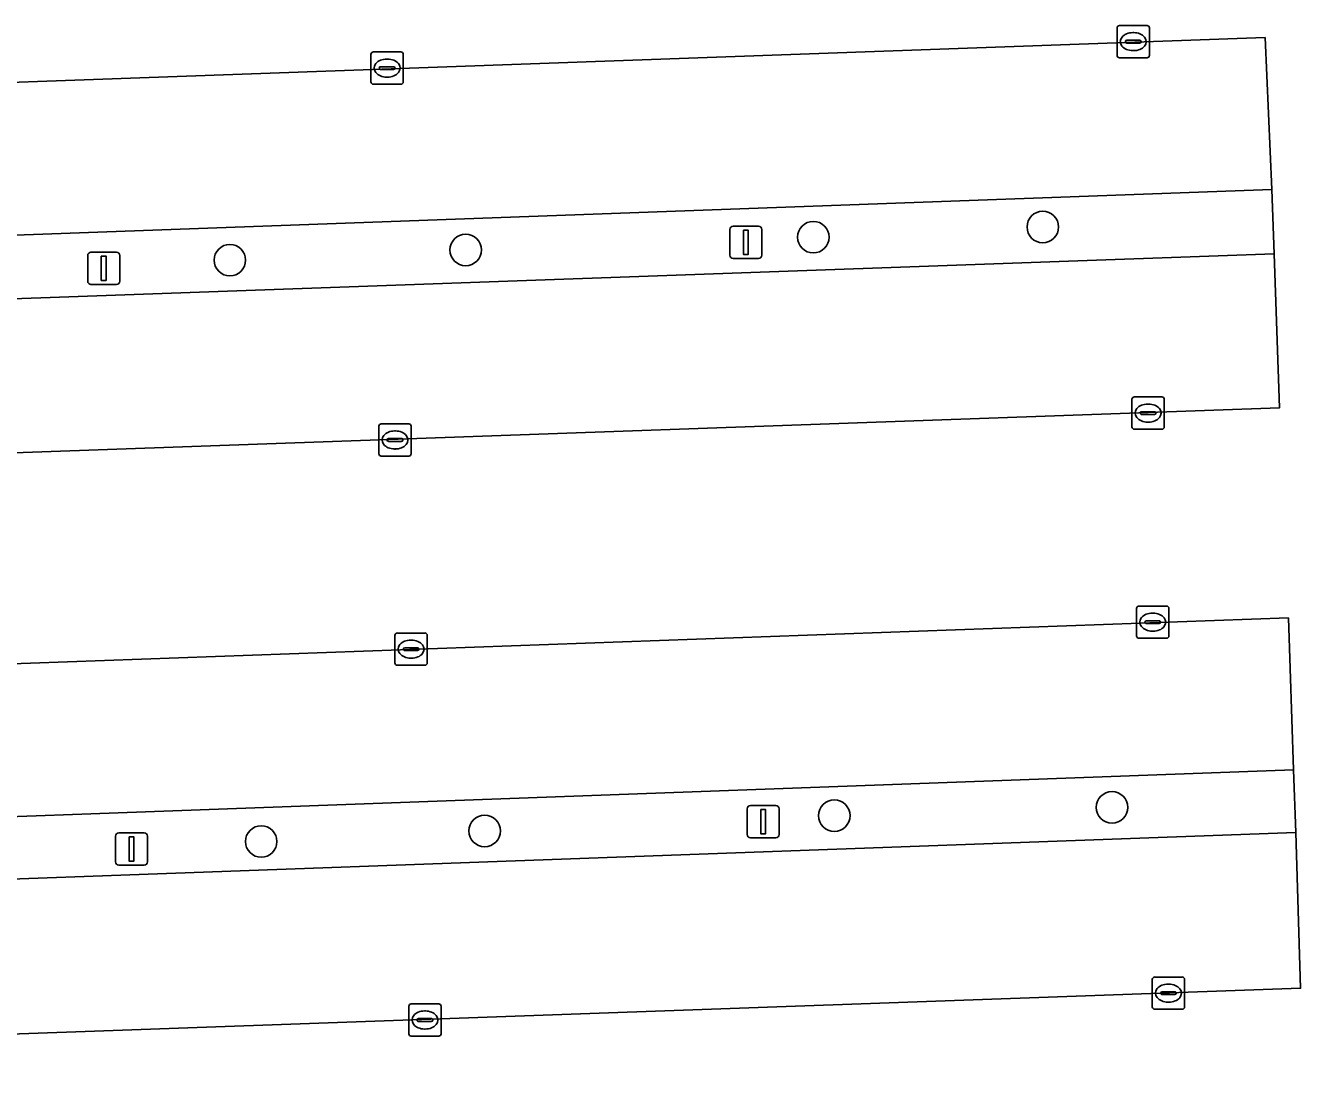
# Model space of a CAD drawing. Extents: x 160554 to 161248, y 385329 to 386506.
# Drawn here: x 160889.36 to 160928.86, y 386177.6 to 386210.18 of the extents above; entities that cross this region are included whole.
import ezdxf

# ---------------------------------------------------------------- set-up
doc = ezdxf.new("R2010")
doc.units = 0
for name, color, linetype in [('IMGEO_Boom', 7, 'Continuous'), ('IMGEO_Kolk', 7, 'Continuous'), ('IMGEO_Lichtmast', 7, 'Continuous'), ('IMGEO_Parkeervlak_open', 7, 'Continuous'), ('IMGEO_Rijbaan_lokaal_open', 7, 'Continuous'), ('IMGEO_Terreindeel_halfverhard', 7, 'Continuous')]:
    doc.layers.add(name, color=color, linetype=linetype)

msp = doc.modelspace()

# ---------------------------------------------------------------- linework, layer by layer
at = {"layer": 'IMGEO_Boom'}
for centre in [(160920.879, 386203.936), (160913.767, 386203.621), (160902.998, 386203.226), (160895.688, 386202.908), (160914.416, 386185.687), (160923.023, 386185.941), (160903.583, 386185.213), (160896.659, 386184.884)]:
    msp.add_circle(centre, 0.489, dxfattribs=at)
at = {"layer": 'IMGEO_Kolk'}
for p, q in [((160923.256, 386210.183), (160924.108, 386210.183)), ((160923.181, 386209.257), (160923.181, 386210.109)), ((160923.669, 386209.963), (160923.694, 386209.963)), ((160924.182, 386210.109), (160924.182, 386209.257)), ((160900.136, 386209.363), (160900.988, 386209.363)), ((160923.44, 386209.677), (160923.44, 386209.689)), ((160923.878, 386209.64), (160923.48, 386209.64)), ((160923.483, 386209.726), (160923.881, 386209.726)), ((160923.692, 386209.403), (160923.667, 386209.403)), ((160923.924, 386209.689), (160923.924, 386209.677)), ((160900.061, 386208.437), (160900.061, 386209.289)), ((160900.549, 386209.143), (160900.574, 386209.143)), ((160901.062, 386209.289), (160901.062, 386208.437)), ((160924.108, 386209.183), (160923.256, 386209.183)), ((160900.32, 386208.857), (160900.32, 386208.869)), ((160900.758, 386208.82), (160900.36, 386208.82)), ((160900.363, 386208.906), (160900.761, 386208.906)), ((160900.572, 386208.583), (160900.547, 386208.583)), ((160900.804, 386208.869), (160900.804, 386208.857)), ((160900.988, 386208.363), (160900.136, 386208.363)), ((160923.642, 386197.741), (160923.642, 386198.593)), ((160923.717, 386198.667), (160924.569, 386198.667)), ((160924.13, 386198.447), (160924.155, 386198.447)), ((160924.643, 386198.593), (160924.643, 386197.741)), ((160923.901, 386198.161), (160923.901, 386198.173)), ((160924.339, 386198.124), (160923.941, 386198.124)), ((160923.944, 386198.21), (160924.342, 386198.21)), ((160924.385, 386198.173), (160924.385, 386198.161)), ((160900.305, 386196.907), (160900.305, 386197.759)), ((160900.38, 386197.833), (160901.232, 386197.833)), ((160900.793, 386197.613), (160900.818, 386197.613)), ((160901.306, 386197.759), (160901.306, 386196.907)), ((160924.569, 386197.667), (160923.717, 386197.667)), ((160924.153, 386197.887), (160924.128, 386197.887)), ((160900.564, 386197.327), (160900.564, 386197.339)), ((160901.002, 386197.29), (160900.604, 386197.29)), ((160900.607, 386197.376), (160901.005, 386197.376)), ((160901.048, 386197.339), (160901.048, 386197.327)), ((160901.232, 386196.833), (160900.38, 386196.833)), ((160900.816, 386197.053), (160900.791, 386197.053)), ((160923.785, 386191.259), (160923.785, 386192.111)), ((160923.86, 386192.185), (160924.712, 386192.185)), ((160924.786, 386192.111), (160924.786, 386191.259)), ((160924.044, 386191.679), (160924.044, 386191.691)), ((160924.482, 386191.642), (160924.084, 386191.642)), ((160924.087, 386191.728), (160924.485, 386191.728)), ((160924.273, 386191.965), (160924.298, 386191.965)), ((160924.528, 386191.691), (160924.528, 386191.679)), ((160900.803, 386190.422), (160900.803, 386191.274)), ((160900.878, 386191.348), (160901.73, 386191.348)), ((160901.804, 386191.274), (160901.804, 386190.422)), ((160924.712, 386191.185), (160923.86, 386191.185)), ((160924.296, 386191.405), (160924.271, 386191.405)), ((160901.062, 386190.842), (160901.062, 386190.854)), ((160901.5, 386190.805), (160901.102, 386190.805)), ((160901.105, 386190.891), (160901.503, 386190.891)), ((160901.291, 386191.128), (160901.316, 386191.128)), ((160901.546, 386190.854), (160901.546, 386190.842)), ((160901.314, 386190.568), (160901.289, 386190.568)), ((160901.73, 386190.348), (160900.878, 386190.348)), ((160924.272, 386179.757), (160924.272, 386180.609)), ((160924.347, 386180.683), (160925.199, 386180.683)), ((160925.273, 386180.609), (160925.273, 386179.757)), ((160924.531, 386180.177), (160924.531, 386180.189)), ((160924.969, 386180.14), (160924.571, 386180.14)), ((160924.574, 386180.226), (160924.972, 386180.226)), ((160924.76, 386180.463), (160924.785, 386180.463)), ((160925.015, 386180.189), (160925.015, 386180.177)), ((160901.233, 386178.924), (160901.233, 386179.776)), ((160901.308, 386179.85), (160902.16, 386179.85)), ((160902.234, 386179.776), (160902.234, 386178.924)), ((160924.783, 386179.903), (160924.758, 386179.903)), ((160901.492, 386179.344), (160901.492, 386179.356)), ((160901.535, 386179.393), (160901.933, 386179.393)), ((160901.721, 386179.63), (160901.746, 386179.63)), ((160901.976, 386179.356), (160901.976, 386179.344)), ((160925.199, 386179.683), (160924.347, 386179.683)), ((160901.93, 386179.307), (160901.532, 386179.307)), ((160901.744, 386179.07), (160901.719, 386179.07)), ((160902.16, 386178.85), (160901.308, 386178.85))]:
    msp.add_line(p, q, dxfattribs=at)
for points in [[(160923.256, 386210.183), (160924.108, 386210.183)], [(160923.181, 386209.257), (160923.181, 386210.109)], [(160924.182, 386210.109), (160924.182, 386209.257)], [(160900.136, 386209.363), (160900.988, 386209.363)], [(160900.061, 386208.437), (160900.061, 386209.289)], [(160901.062, 386209.289), (160901.062, 386208.437)], [(160924.108, 386209.183), (160923.256, 386209.183)], [(160900.988, 386208.363), (160900.136, 386208.363)], [(160923.642, 386197.741), (160923.642, 386198.593)], [(160923.717, 386198.667), (160924.569, 386198.667)], [(160924.643, 386198.593), (160924.643, 386197.741)], [(160900.305, 386196.907), (160900.305, 386197.759)], [(160900.38, 386197.833), (160901.232, 386197.833)], [(160901.306, 386197.759), (160901.306, 386196.907)], [(160924.569, 386197.667), (160923.717, 386197.667)], [(160901.232, 386196.833), (160900.38, 386196.833)], [(160923.785, 386191.259), (160923.785, 386192.111)], [(160923.86, 386192.185), (160924.712, 386192.185)], [(160924.786, 386192.111), (160924.786, 386191.259)], [(160900.803, 386190.422), (160900.803, 386191.274)], [(160900.878, 386191.348), (160901.73, 386191.348)], [(160901.804, 386191.274), (160901.804, 386190.422)], [(160924.712, 386191.185), (160923.86, 386191.185)], [(160901.73, 386190.348), (160900.878, 386190.348)], [(160924.272, 386179.757), (160924.272, 386180.609)], [(160924.347, 386180.683), (160925.199, 386180.683)], [(160925.273, 386180.609), (160925.273, 386179.757)], [(160901.233, 386178.924), (160901.233, 386179.776)], [(160901.308, 386179.85), (160902.16, 386179.85)], [(160902.234, 386179.776), (160902.234, 386178.924)], [(160925.199, 386179.683), (160924.347, 386179.683)], [(160902.16, 386178.85), (160901.308, 386178.85)]]:
    msp.add_lwpolyline(points, dxfattribs=at)
for centre, radius, start, end in [((160923.258, 386210.107), 0.0765, 91.552, 178.448), ((160923.258, 386210.107), 0.0765, 91.552, 178.448), ((160924.106, 386210.107), 0.0765, 1.552, 88.448), ((160924.106, 386210.107), 0.0765, 1.552, 88.448), ((160900.138, 386209.287), 0.0765, 91.552, 178.448), ((160900.138, 386209.287), 0.0765, 91.552, 178.448), ((160900.986, 386209.287), 0.0765, 1.552, 88.448), ((160900.986, 386209.287), 0.0765, 1.552, 88.448), ((160923.48, 386209.686), 0.0403, 85.8775, 175.7526), ((160923.477, 386209.676), 0.0366, 178.938, 274.7102), ((160923.881, 386209.683), 0.043, 264.8664, 352.4533), ((160923.885, 386209.688), 0.0386, 1.7309, 96.639), ((160923.258, 386209.259), 0.0765, 181.552, 268.448), ((160923.258, 386209.259), 0.0765, 181.552, 268.448), ((160924.106, 386209.259), 0.0765, 271.552, 358.448), ((160924.106, 386209.259), 0.0765, 271.552, 358.448), ((160900.36, 386208.866), 0.0403, 85.8775, 175.7526), ((160900.357, 386208.856), 0.0366, 178.938, 274.7102), ((160900.761, 386208.863), 0.043, 264.8664, 352.4533), ((160900.765, 386208.868), 0.0386, 1.7309, 96.639), ((160900.138, 386208.439), 0.0765, 181.552, 268.448), ((160900.138, 386208.439), 0.0765, 181.552, 268.448), ((160900.986, 386208.439), 0.0765, 271.552, 358.448), ((160900.986, 386208.439), 0.0765, 271.552, 358.448), ((160923.719, 386198.591), 0.0765, 91.552, 178.448), ((160923.719, 386198.591), 0.0765, 91.552, 178.448), ((160924.567, 386198.591), 0.0765, 1.552, 88.448), ((160924.567, 386198.591), 0.0765, 1.552, 88.448), ((160923.941, 386198.17), 0.0403, 85.8775, 175.7526), ((160923.938, 386198.16), 0.0366, 178.938, 274.7102), ((160924.342, 386198.167), 0.043, 264.8664, 352.4533), ((160924.346, 386198.172), 0.0386, 1.7309, 96.639), ((160900.382, 386197.757), 0.0765, 91.552, 178.448), ((160900.382, 386197.757), 0.0765, 91.552, 178.448), ((160901.23, 386197.757), 0.0765, 1.552, 88.448), ((160901.23, 386197.757), 0.0765, 1.552, 88.448), ((160923.719, 386197.743), 0.0765, 181.552, 268.448), ((160923.719, 386197.743), 0.0765, 181.552, 268.448), ((160924.567, 386197.743), 0.0765, 271.552, 358.448), ((160924.567, 386197.743), 0.0765, 271.552, 358.448), ((160900.604, 386197.336), 0.0403, 85.8775, 175.7526), ((160900.601, 386197.326), 0.0366, 178.938, 274.7102), ((160901.005, 386197.333), 0.043, 264.8664, 352.4533), ((160901.009, 386197.338), 0.0386, 1.7309, 96.639), ((160900.382, 386196.909), 0.0765, 181.552, 268.448), ((160900.382, 386196.909), 0.0765, 181.552, 268.448), ((160901.23, 386196.909), 0.0765, 271.552, 358.448), ((160901.23, 386196.909), 0.0765, 271.552, 358.448), ((160923.862, 386192.109), 0.0765, 91.552, 178.448), ((160923.862, 386192.109), 0.0765, 91.552, 178.448), ((160924.71, 386192.109), 0.0765, 1.552, 88.448), ((160924.71, 386192.109), 0.0765, 1.552, 88.448), ((160924.084, 386191.688), 0.0403, 85.8775, 175.7526), ((160924.081, 386191.678), 0.0366, 178.938, 274.7102), ((160924.485, 386191.685), 0.043, 264.8664, 352.4533), ((160924.489, 386191.69), 0.0386, 1.7309, 96.639), ((160900.88, 386191.272), 0.0765, 91.552, 178.448), ((160900.88, 386191.272), 0.0765, 91.552, 178.448), ((160901.728, 386191.272), 0.0765, 1.552, 88.448), ((160901.728, 386191.272), 0.0765, 1.552, 88.448), ((160923.862, 386191.261), 0.0765, 181.552, 268.448), ((160923.862, 386191.261), 0.0765, 181.552, 268.448), ((160924.71, 386191.261), 0.0765, 271.552, 358.448), ((160924.71, 386191.261), 0.0765, 271.552, 358.448), ((160901.102, 386190.851), 0.0403, 85.8775, 175.7526), ((160901.099, 386190.841), 0.0366, 178.938, 274.7102), ((160901.503, 386190.848), 0.043, 264.8664, 352.4533), ((160901.507, 386190.853), 0.0386, 1.7309, 96.639), ((160900.88, 386190.424), 0.0765, 181.552, 268.448), ((160900.88, 386190.424), 0.0765, 181.552, 268.448), ((160901.728, 386190.424), 0.0765, 271.552, 358.448), ((160901.728, 386190.424), 0.0765, 271.552, 358.448), ((160924.349, 386180.607), 0.0765, 91.552, 178.448), ((160924.349, 386180.607), 0.0765, 91.552, 178.448), ((160925.197, 386180.607), 0.0765, 1.552, 88.448), ((160925.197, 386180.607), 0.0765, 1.552, 88.448), ((160924.571, 386180.186), 0.0403, 85.8775, 175.7526), ((160924.568, 386180.176), 0.0366, 178.938, 274.7102), ((160924.972, 386180.183), 0.043, 264.8664, 352.4533), ((160924.976, 386180.188), 0.0386, 1.7309, 96.639), ((160901.31, 386179.774), 0.0765, 91.552, 178.448), ((160901.31, 386179.774), 0.0765, 91.552, 178.448), ((160902.158, 386179.774), 0.0765, 1.552, 88.448), ((160902.158, 386179.774), 0.0765, 1.552, 88.448), ((160924.349, 386179.759), 0.0765, 181.552, 268.448), ((160924.349, 386179.759), 0.0765, 181.552, 268.448), ((160925.197, 386179.759), 0.0765, 271.552, 358.448), ((160925.197, 386179.759), 0.0765, 271.552, 358.448), ((160901.532, 386179.353), 0.0403, 85.8775, 175.7526), ((160901.529, 386179.343), 0.0366, 178.938, 274.7102), ((160901.933, 386179.35), 0.043, 264.8664, 352.4533), ((160901.937, 386179.355), 0.0386, 1.7309, 96.639), ((160901.31, 386178.926), 0.0765, 181.552, 268.448), ((160901.31, 386178.926), 0.0765, 181.552, 268.448), ((160902.158, 386178.926), 0.0765, 271.552, 358.448), ((160902.158, 386178.926), 0.0765, 271.552, 358.448)]:
    msp.add_arc(centre, radius, start, end, dxfattribs=at)
for centre, major_axis, ratio, start_param, end_param in [((160923.668, 386209.683), (-0.387, 0.002), 0.722429, 4.712389, 7.853982), ((160923.693, 386209.683), (-0.39, 0.002), 0.717154, 1.570796, 4.712389), ((160900.548, 386208.863), (-0.387, 0.002), 0.722429, 4.712389, 7.853982), ((160900.573, 386208.863), (-0.39, 0.002), 0.717154, 1.570796, 4.712389), ((160924.129, 386198.167), (-0.387, 0.002), 0.722429, 4.712389, 7.853982), ((160924.154, 386198.167), (-0.39, 0.002), 0.717154, 1.570796, 4.712389), ((160900.792, 386197.333), (-0.387, 0.002), 0.722429, 4.712389, 7.853982), ((160900.817, 386197.333), (-0.39, 0.002), 0.717154, 1.570796, 4.712389), ((160924.272, 386191.685), (-0.387, 0.002), 0.722429, 4.712389, 7.853982), ((160924.297, 386191.685), (-0.39, 0.002), 0.717154, 1.570796, 4.712389), ((160901.29, 386190.848), (-0.387, 0.002), 0.722429, 4.712389, 7.853982), ((160901.315, 386190.848), (-0.39, 0.002), 0.717154, 1.570796, 4.712389), ((160924.759, 386180.183), (-0.387, 0.002), 0.722429, 4.712389, 7.853982), ((160924.784, 386180.183), (-0.39, 0.002), 0.717154, 1.570796, 4.712389), ((160901.72, 386179.35), (-0.387, 0.002), 0.722429, 4.712389, 7.853982), ((160901.745, 386179.35), (-0.39, 0.002), 0.717154, 1.570796, 4.712389)]:
    msp.add_ellipse(centre, major_axis=major_axis, ratio=ratio, start_param=start_param, end_param=end_param, dxfattribs=at)
at = {"layer": 'IMGEO_Lichtmast'}
for p, q in [((160911.183, 386203.062), (160911.183, 386203.862)), ((160911.183, 386203.862), (160911.183, 386203.062)), ((160911.283, 386203.962), (160912.073, 386203.962)), ((160912.073, 386203.962), (160911.283, 386203.962)), ((160912.173, 386203.862), (160912.173, 386203.062)), ((160912.173, 386203.062), (160912.173, 386203.862)), ((160891.284, 386202.257), (160891.284, 386203.057)), ((160891.284, 386203.057), (160891.284, 386202.257)), ((160891.384, 386203.157), (160892.174, 386203.157)), ((160892.174, 386203.157), (160891.384, 386203.157)), ((160892.274, 386203.057), (160892.274, 386202.257)), ((160892.274, 386202.257), (160892.274, 386203.057)), ((160912.073, 386202.962), (160911.283, 386202.962)), ((160911.283, 386202.962), (160912.073, 386202.962)), ((160892.174, 386202.157), (160891.384, 386202.157)), ((160891.384, 386202.157), (160892.174, 386202.157)), ((160911.717, 386185.1), (160911.717, 386185.9)), ((160911.717, 386185.9), (160911.717, 386185.1)), ((160911.817, 386186), (160912.607, 386186)), ((160912.607, 386186), (160911.817, 386186)), ((160912.707, 386185.9), (160912.707, 386185.1)), ((160912.707, 386185.1), (160912.707, 386185.9)), ((160892.147, 386184.25), (160892.147, 386185.05)), ((160892.147, 386185.05), (160892.147, 386184.25)), ((160892.247, 386185.15), (160893.037, 386185.15)), ((160893.037, 386185.15), (160892.247, 386185.15)), ((160893.137, 386185.05), (160893.137, 386184.25)), ((160893.137, 386184.25), (160893.137, 386185.05)), ((160912.607, 386185), (160911.817, 386185)), ((160911.817, 386185), (160912.607, 386185)), ((160893.037, 386184.15), (160892.247, 386184.15)), ((160892.247, 386184.15), (160893.037, 386184.15))]:
    msp.add_line(p, q, dxfattribs=at)
for points in [[(160911.603, 386203.837), (160911.753, 386203.837), (160911.753, 386203.087), (160911.603, 386203.087), (160911.603, 386203.837)], [(160891.704, 386203.032), (160891.854, 386203.032), (160891.854, 386202.282), (160891.704, 386202.282), (160891.704, 386203.032)], [(160912.137, 386185.875), (160912.287, 386185.875), (160912.287, 386185.125), (160912.137, 386185.125), (160912.137, 386185.875)], [(160892.567, 386185.025), (160892.717, 386185.025), (160892.717, 386184.275), (160892.567, 386184.275), (160892.567, 386185.025)]]:
    msp.add_lwpolyline(points, dxfattribs=at)
for centre, start, end in [((160911.283, 386203.862), 90, 180), ((160911.283, 386203.862), 90, 180), ((160912.073, 386203.862), 0, 90), ((160912.073, 386203.862), 360, 90), ((160891.384, 386203.057), 90, 180), ((160891.384, 386203.057), 90, 180), ((160892.174, 386203.057), 0, 90), ((160892.174, 386203.057), 360, 90), ((160911.283, 386203.062), 180, 270), ((160911.283, 386203.062), 180, 270), ((160912.073, 386203.062), 270, 0), ((160912.073, 386203.062), 270, 0), ((160891.384, 386202.257), 180, 270), ((160891.384, 386202.257), 180, 270), ((160892.174, 386202.257), 270, 0), ((160892.174, 386202.257), 270, 0), ((160911.817, 386185.9), 90, 180), ((160911.817, 386185.9), 90, 180), ((160912.607, 386185.9), 0, 90), ((160912.607, 386185.9), 360, 90), ((160892.247, 386185.05), 90, 180), ((160892.247, 386185.05), 90, 180), ((160893.037, 386185.05), 0, 90), ((160893.037, 386185.05), 360, 90), ((160911.817, 386185.1), 180, 270), ((160911.817, 386185.1), 180, 270), ((160912.607, 386185.1), 270, 0), ((160912.607, 386185.1), 270, 0), ((160892.247, 386184.25), 180, 270), ((160892.247, 386184.25), 180, 270), ((160893.037, 386184.25), 270, 0), ((160893.037, 386184.25), 270, 0)]:
    msp.add_arc(centre, 0.1, start, end, dxfattribs=at)
at = {"layer": 'IMGEO_Parkeervlak_open'}
for points in [[(160927.774, 386209.813), (160851.107, 386207.059), (160851.226, 386202.312), (160927.976, 386205.095)], [(160851.5, 386195.6), (160928.21, 386198.326), (160928.044, 386203.102), (160851.306, 386200.362)], [(160928.495, 386191.814), (160851.662, 386189.054), (160851.846, 386184.297), (160928.645, 386187.103)], [(160852.077, 386177.598), (160928.864, 386180.336), (160928.724, 386185.16), (160851.899, 386182.372)]]:
    msp.add_lwpolyline(points, close=True, dxfattribs=at)
at = {"layer": 'IMGEO_Rijbaan_lokaal_open'}
for points in [[(160927.774, 386209.813), (160927.976, 386205.095), (160928.044, 386203.102), (160928.21, 386198.326), (160851.5, 386195.6), (160851.306, 386200.362), (160851.226, 386202.312), (160851.107, 386207.059)], [(160928.495, 386191.814), (160928.645, 386187.103), (160928.724, 386185.16), (160928.864, 386180.336), (160852.077, 386177.598), (160851.899, 386182.372), (160851.846, 386184.297), (160851.662, 386189.054)]]:
    msp.add_lwpolyline(points, close=True, dxfattribs=at)
at = {"layer": 'IMGEO_Terreindeel_halfverhard'}
for points in [[(160928.044, 386203.102), (160927.976, 386205.095), (160851.226, 386202.312), (160851.306, 386200.362)], [(160928.724, 386185.16), (160928.645, 386187.103), (160851.846, 386184.297), (160851.899, 386182.372)]]:
    msp.add_lwpolyline(points, close=True, dxfattribs=at)

doc.saveas('drawing.dxf')
